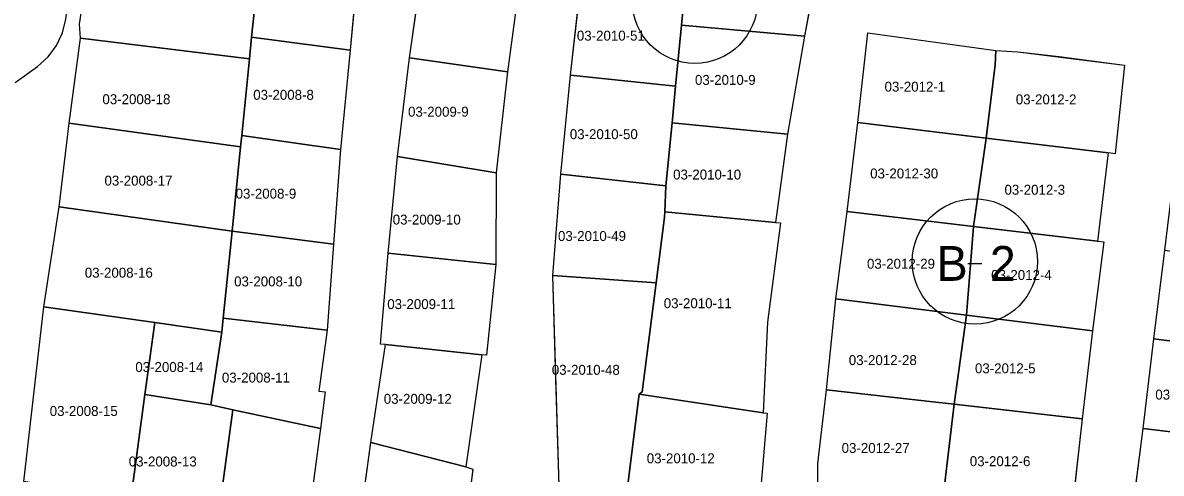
# Model space of a CAD drawing. Extents: x 413946 to 415528, y 4453939 to 4454944.
# Drawn here: x 414350.4 to 414464.9, y 4454760.5 to 4454805.8 of the extents above; entities that cross this region are included whole.
import ezdxf

# ---------------------------------------------------------------- set-up
doc = ezdxf.new("R2010")
doc.units = 0
for name, color, linetype in [('0_KADASTRO', 7, 'Continuous'), ('Level 27', 7, 'Continuous'), ('Level 54', 7, 'Continuous'), ('Level 62', 7, 'Continuous'), ('SEMBOL', 7, 'Continuous')]:
    doc.layers.add(name, color=color, linetype=linetype)

msp = doc.modelspace()

# ---------------------------------------------------------------- linework, layer by layer
at = {"layer": '0_KADASTRO'}
for points in [[(414373.44, 4454804.32), (414374.06, 4454810.28), (414374.49, 4454814.45), (414383.69, 4454813.01), (414384.27, 4454812.91), (414383.36, 4454803.01)], [(414416.67, 4454805.52), (414417.05, 4454809.37), (414417.47, 4454813.68), (414430.51, 4454812.27), (414429.03, 4454804.41)], [(414356.12, 4454805.6), (414357.17, 4454812.53), (414374.06, 4454810.28), (414373.44, 4454804.32), (414373.21, 4454802.12), (414356.21, 4454804.2)], [(414389.31, 4454802.24), (414390.69, 4454811.95), (414400.48, 4454810.58), (414399.17, 4454800.82)], [(414405.5, 4454800.48), (414406.65, 4454810.51), (414417.05, 4454809.37), (414416.67, 4454805.52), (414416.08, 4454799.38)], [(414415.72, 4454795.69), (414416.08, 4454799.38), (414416.67, 4454805.52), (414429.03, 4454804.41), (414427.34, 4454794.56)], [(414434.42, 4454795.71), (414435.4, 4454804.76), (414448.3, 4454802.97), (414448.22, 4454801.51), (414447.33, 4454794.15), (414445.09, 4454794.43)], [(414355.08, 4454795.66), (414356.21, 4454804.2), (414373.21, 4454802.12), (414372.44, 4454794.42), (414372.33, 4454793.27)], [(414372.44, 4454794.42), (414373.21, 4454802.12), (414373.44, 4454804.32), (414383.36, 4454803.01), (414382.37, 4454793.02)], [(414388.11, 4454792.29), (414389.31, 4454802.24), (414399.17, 4454800.82), (414398.04, 4454790.66)], [(414447.33, 4454794.15), (414448.22, 4454801.51), (414448.3, 4454802.97), (414450.51, 4454802.83), (414454.65, 4454802.37), (414461.23, 4454801.5), (414460.29, 4454792.57), (414459.59, 4454792.67)], [(414404.54, 4454790.53), (414405.5, 4454800.48), (414416.08, 4454799.38), (414415.72, 4454795.69), (414415.11, 4454789.34)], [(414354.07, 4454787.26), (414355.08, 4454795.66), (414372.33, 4454793.27), (414371.47, 4454784.81)], [(414415, 4454786.74), (414415.11, 4454789.34), (414415.72, 4454795.69), (414427.34, 4454794.56), (414426.13, 4454785.67)], [(414433.33, 4454786.77), (414434.42, 4454795.71), (414445.09, 4454794.43), (414447.33, 4454794.15), (414446.04, 4454785.27)], [(414371.47, 4454784.81), (414372.33, 4454793.27), (414372.44, 4454794.42), (414382.37, 4454793.02), (414381.67, 4454783.49)], [(414446.04, 4454785.27), (414447.33, 4454794.15), (414459.59, 4454792.67), (414458.52, 4454783.8)], [(414387.18, 4454782.57), (414388.11, 4454792.29), (414398.04, 4454790.66), (414398, 4454781.44)], [(414403.75, 4454780.34), (414404.54, 4454790.53), (414415.11, 4454789.34), (414415, 4454786.74), (414414.97, 4454786.2), (414414.12, 4454779.59)], [(414352.54, 4454777.18), (414354.07, 4454787.26), (414371.47, 4454784.81), (414370.59, 4454776.05), (414370.45, 4454774.64), (414363.69, 4454775.6)], [(414412.42, 4454768.39), (414412.72, 4454768.64), (414414.12, 4454779.59), (414414.97, 4454786.2), (414415, 4454786.74), (414426.13, 4454785.67), (414426.63, 4454785.62), (414425.33, 4454775.65), (414424.89, 4454766.54)], [(414432.2, 4454777.98), (414433.33, 4454786.77), (414446.04, 4454785.27), (414445.35, 4454776.34)], [(414445.35, 4454776.34), (414446.04, 4454785.27), (414458.52, 4454783.8), (414459.16, 4454783.71), (414458.02, 4454774.76)], [(414370.59, 4454776.05), (414371.47, 4454784.81), (414381.67, 4454783.49), (414381.02, 4454774.84)], [(414464.17, 4454773.96), (414465.28, 4454782.9), (414478.07, 4454781.11), (414477, 4454772.33)], [(414386.4, 4454773.44), (414387.18, 4454782.57), (414398, 4454781.44), (414397.05, 4454772.31), (414396.59, 4454772.35), (414386.9, 4454773.39)], [(414403.75, 4454780.34), (414414.12, 4454779.59), (414412.72, 4454768.64), (414412.42, 4454768.39), (414411.09, 4454757.71), (414405.91, 4454758.87), (414404.37, 4454759.19), (414404.05, 4454769.89)], [(414350.53, 4454759.61), (414352.54, 4454777.18), (414363.69, 4454775.6), (414362.71, 4454768.36), (414361.28, 4454757.84)], [(414431.26, 4454768.85), (414432.2, 4454777.98), (414445.35, 4454776.34), (414444.11, 4454767.4), (414443.18, 4454767.49), (414442.27, 4454767.59)], [(414369.32, 4454767.32), (414370.45, 4454774.64), (414370.59, 4454776.05), (414381.02, 4454774.84), (414380.19, 4454768.7), (414380.85, 4454768.65), (414380.35, 4454764.94), (414371.54, 4454766.84)], [(414444.11, 4454767.4), (414445.35, 4454776.34), (414458.02, 4454774.76), (414456.96, 4454765.91)], [(414362.71, 4454768.36), (414363.69, 4454775.6), (414370.45, 4454774.64), (414369.32, 4454767.32)], [(414463.1, 4454764.94), (414464.17, 4454773.96), (414477, 4454772.33), (414475.92, 4454763.42)], [(414385.43, 4454763.54), (414386.9, 4454773.39), (414396.59, 4454772.35), (414394.98, 4454761.08)], [(414361.28, 4454757.84), (414362.71, 4454768.36), (414369.32, 4454767.32), (414371.54, 4454766.84), (414370.14, 4454756.44)], [(414411.09, 4454757.71), (414412.42, 4454768.39), (414424.89, 4454766.54), (414425.29, 4454766.49), (414424.24, 4454754.37), (414417.32, 4454755.48), (414417.48, 4454756.27), (414416.84, 4454756.42)], [(414430.38, 4454759.52), (414430.4, 4454761.44), (414431.26, 4454768.85), (414442.27, 4454767.59), (414443.18, 4454767.49), (414444.11, 4454767.4), (414442.98, 4454758.06)], [(414370.08, 4454756.05), (414370.14, 4454756.44), (414371.54, 4454766.84), (414380.35, 4454764.94), (414379, 4454754.62)], [(414442.9, 4454757.4), (414442.98, 4454758.06), (414444.11, 4454767.4), (414456.96, 4454765.91), (414455.86, 4454755.93)], [(414461.7, 4454754.08), (414463.1, 4454764.94), (414475.92, 4454763.42), (414474.61, 4454752.59)], [(414384.08, 4454753.76), (414385.43, 4454763.54), (414394.98, 4454761.08), (414395.7, 4454760.87), (414394.54, 4454751.97)]]:
    msp.add_lwpolyline(points, close=True, dxfattribs=at)
at = {"layer": 'Level 27'}
for p, q in [((414356.12, 4454805.6), (414357.17, 4454812.53)), ((414384.27, 4454812.91), (414383.36, 4454803.01)), ((414389.31, 4454802.24), (414390.69, 4454811.95)), ((414430.51, 4454812.27), (414429.03, 4454804.41)), ((414400.48, 4454810.58), (414399.17, 4454800.82)), ((414405.5, 4454800.48), (414406.65, 4454810.51)), ((414356.21, 4454804.2), (414356.12, 4454805.6)), ((414434.42, 4454795.71), (414435.4, 4454804.76)), ((414435.4, 4454804.76), (414448.3, 4454802.97)), ((414355.08, 4454795.66), (414356.21, 4454804.2)), ((414429.03, 4454804.41), (414427.34, 4454794.56)), ((414383.36, 4454803.01), (414382.37, 4454793.02)), ((414388.11, 4454792.29), (414389.31, 4454802.24)), ((414448.3, 4454802.97), (414450.51, 4454802.83)), ((414450.51, 4454802.83), (414461.23, 4454801.5)), ((414461.23, 4454801.5), (414460.29, 4454792.57)), ((414399.17, 4454800.82), (414398.04, 4454790.66)), ((414404.54, 4454790.53), (414405.5, 4454800.48)), ((414354.07, 4454787.26), (414355.08, 4454795.66)), ((414433.33, 4454786.77), (414434.42, 4454795.71)), ((414427.34, 4454794.56), (414426.13, 4454785.67)), ((414382.37, 4454793.02), (414381.67, 4454783.49)), ((414387.18, 4454782.57), (414388.11, 4454792.29)), ((414459.59, 4454792.67), (414458.52, 4454783.8)), ((414460.29, 4454792.57), (414459.59, 4454792.67)), ((414398.04, 4454790.66), (414398, 4454781.44)), ((414403.75, 4454780.34), (414404.54, 4454790.53)), ((414352.54, 4454777.18), (414354.07, 4454787.26)), ((414432.2, 4454777.98), (414433.33, 4454786.77)), ((414426.63, 4454785.62), (414425.33, 4454775.65)), ((414426.13, 4454785.67), (414426.63, 4454785.62)), ((414381.67, 4454783.49), (414381.02, 4454774.84)), ((414459.16, 4454783.71), (414458.02, 4454774.76)), ((414458.52, 4454783.8), (414459.16, 4454783.71)), ((414464.17, 4454773.96), (414465.28, 4454782.9)), ((414386.4, 4454773.44), (414387.18, 4454782.57)), ((414398, 4454781.44), (414397.05, 4454772.31)), ((414404.37, 4454759.19), (414403.75, 4454780.34)), ((414350.53, 4454759.61), (414352.54, 4454777.18)), ((414431.26, 4454768.85), (414432.2, 4454777.98)), ((414381.02, 4454774.84), (414380.19, 4454768.7)), ((414425.33, 4454775.65), (414424.89, 4454766.54)), ((414458.02, 4454774.76), (414456.96, 4454765.91)), ((414463.1, 4454764.94), (414464.17, 4454773.96)), ((414385.43, 4454763.54), (414386.9, 4454773.39)), ((414386.9, 4454773.39), (414386.4, 4454773.44)), ((414396.59, 4454772.35), (414394.98, 4454761.08)), ((414397.05, 4454772.31), (414396.59, 4454772.35)), ((414380.19, 4454768.7), (414380.85, 4454768.65)), ((414380.85, 4454768.65), (414380.35, 4454764.94)), ((414430.4, 4454761.44), (414431.26, 4454768.85)), ((414425.29, 4454766.49), (414424.24, 4454754.37)), ((414424.89, 4454766.54), (414425.29, 4454766.49)), ((414456.96, 4454765.91), (414455.86, 4454755.93)), ((414380.35, 4454764.94), (414379, 4454754.62)), ((414461.7, 4454754.08), (414463.1, 4454764.94)), ((414384.08, 4454753.76), (414385.43, 4454763.54)), ((414394.98, 4454761.08), (414395.7, 4454760.87)), ((414430.38, 4454759.52), (414430.4, 4454761.44)), ((414395.7, 4454760.87), (414394.54, 4454751.97))]:
    msp.add_line(p, q, dxfattribs=at)
at = {"layer": 'Level 54'}
for points in [[(414350.53, 4454759.61), (414352.54, 4454777.18), (414354.07, 4454787.26), (414355.08, 4454795.66), (414356.21, 4454804.2), (414356.12, 4454805.6), (414357.17, 4454812.53), (414358.27, 4454822.54), (414359.61, 4454832.56), (414360.75, 4454840.42), (414361.49, 4454845.87), (414361.82, 4454848.35), (414362.88, 4454856.28), (414363.44, 4454860.42), (414363.82, 4454863.27), (414364.09, 4454865.26), (414365.75, 4454883.61)], [(414390.38, 4454880.91), (414389.07, 4454868.88), (414387.52, 4454852.96), (414385.63, 4454832.99), (414384.69, 4454823.02), (414383.69, 4454813.01), (414384.27, 4454812.91), (414383.36, 4454803.01), (414382.37, 4454793.02), (414381.67, 4454783.49), (414381.02, 4454774.84), (414380.19, 4454768.7), (414380.85, 4454768.65), (414380.35, 4454764.94), (414379, 4454754.62)], [(414384.08, 4454753.76), (414385.43, 4454763.54), (414386.9, 4454773.39), (414386.4, 4454773.44), (414387.18, 4454782.57), (414388.11, 4454792.29), (414389.31, 4454802.24), (414390.69, 4454811.95)], [(414430.51, 4454812.27), (414429.03, 4454804.41), (414427.34, 4454794.56), (414426.13, 4454785.67), (414426.63, 4454785.62), (414425.33, 4454775.65), (414424.89, 4454766.54), (414425.29, 4454766.49), (414424.24, 4454754.37)], [(414400.48, 4454810.58), (414399.17, 4454800.82), (414398.04, 4454790.66), (414398, 4454781.44), (414397.05, 4454772.31), (414396.59, 4454772.35), (414394.98, 4454761.08), (414395.7, 4454760.87), (414394.54, 4454751.97)], [(414404.37, 4454759.19), (414403.75, 4454780.34), (414404.54, 4454790.53), (414405.5, 4454800.48), (414406.65, 4454810.51)], [(414461.7, 4454754.08), (414463.1, 4454764.94), (414464.17, 4454773.96), (414465.28, 4454782.9), (414466.35, 4454791.71), (414467.36, 4454800.87), (414474.89, 4454800.07), (414490.89, 4454779.57), (414489.86, 4454770.63), (414488.85, 4454761.81), (414486, 4454738.59)]]:
    msp.add_lwpolyline(points, dxfattribs=at)
msp.add_lwpolyline([(414431.26, 4454768.85), (414432.2, 4454777.98), (414433.33, 4454786.77), (414434.42, 4454795.71), (414435.4, 4454804.76), (414448.3, 4454802.97), (414450.51, 4454802.83), (414461.23, 4454801.5), (414460.29, 4454792.57), (414459.59, 4454792.67), (414458.52, 4454783.8), (414459.16, 4454783.71), (414458.02, 4454774.76), (414456.96, 4454765.91), (414455.86, 4454755.93), (414454.84, 4454746.86), (414454.13, 4454741.1), (414430.79, 4454743.48), (414432.06, 4454752.24), (414430.3, 4454752.72), (414430.38, 4454759.52), (414430.4, 4454761.44)], close=True, dxfattribs=at)
at = {"layer": 'Level 62'}
msp.add_lwpolyline([(414349.66, 4454799.75), (414351.9, 4454801.36), (414352.98, 4454802.32), (414353.82, 4454803.46), (414354.41, 4454804.73), (414354.75, 4454806.13), (414365.07, 4454884.78), (414365.33, 4454885.54), (414365.82, 4454886.09), (414366.53, 4454886.45), (414367.35, 4454886.5)], dxfattribs=at)
at = {"layer": 'SEMBOL'}
msp.add_line((414445.48, 4454781.55), (414446.88, 4454781.55), dxfattribs=at)
for centre in [(414418.02, 4454807.97), (414446.18, 4454781.75)]:
    msp.add_circle(centre, 6.3, dxfattribs=at)

# ---------------------------------------------------------------- texts
at = {"layer": '0_KADASTRO'}
for s, p in [('03-2010-51', (414406.15, 4454803.96)), ('03-2010-9', (414418.03, 4454799.51)), ('03-2012-1', (414437.1, 4454798.83)), ('03-2008-8', (414373.6, 4454798.01)), ('03-2008-18', (414358.43, 4454797.57)), ('03-2012-2', (414450.3, 4454797.55)), ('03-2009-9', (414389.17, 4454796.31)), ('03-2010-50', (414405.44, 4454794.05)), ('03-2010-10', (414415.83, 4454789.99)), ('03-2012-30', (414435.65, 4454790.1)), ('03-2008-17', (414358.64, 4454789.38)), ('03-2008-9', (414371.83, 4454788.07)), ('03-2012-3', (414449.16, 4454788.46)), ('03-2009-10', (414387.63, 4454785.46)), ('03-2010-49', (414404.25, 4454783.81)), ('03-2012-29', (414435.33, 4454781.02)), ('03-2008-16', (414356.66, 4454780.12)), ('03-2012-4', (414447.82, 4454779.89)), ('03-2008-10', (414371.68, 4454779.24)), ('03-2009-11', (414387.08, 4454776.96)), ('03-2010-11', (414414.89, 4454777.05)), ('03-2008-14', (414361.74, 4454770.63)), ('03-2010-48', (414403.63, 4454770.35)), ('03-2012-28', (414433.5, 4454771.33)), ('03-2012-5', (414446.19, 4454770.5)), ('03-2008-11', (414370.45, 4454769.57)), ('03-2009-12', (414386.73, 4454767.43)), ('03-2016-25', (414464.33, 4454767.86)), ('03-2008-15', (414353.13, 4454766.21)), ('03-2012-27', (414432.78, 4454762.49)), ('03-2008-13', (414361.08, 4454761.13)), ('03-2010-12', (414413.18, 4454761.45)), ('03-2012-6', (414445.67, 4454761.16))]:
    msp.add_text(s, height=1, dxfattribs=at).set_placement(p)
at = {"layer": 'SEMBOL'}
for s, p in [('B', (414442.34, 4454779.8)), ('2', (414447.69, 4454779.8))]:
    msp.add_text(s, height=3.5, dxfattribs=at).set_placement(p)

doc.saveas('drawing.dxf')
